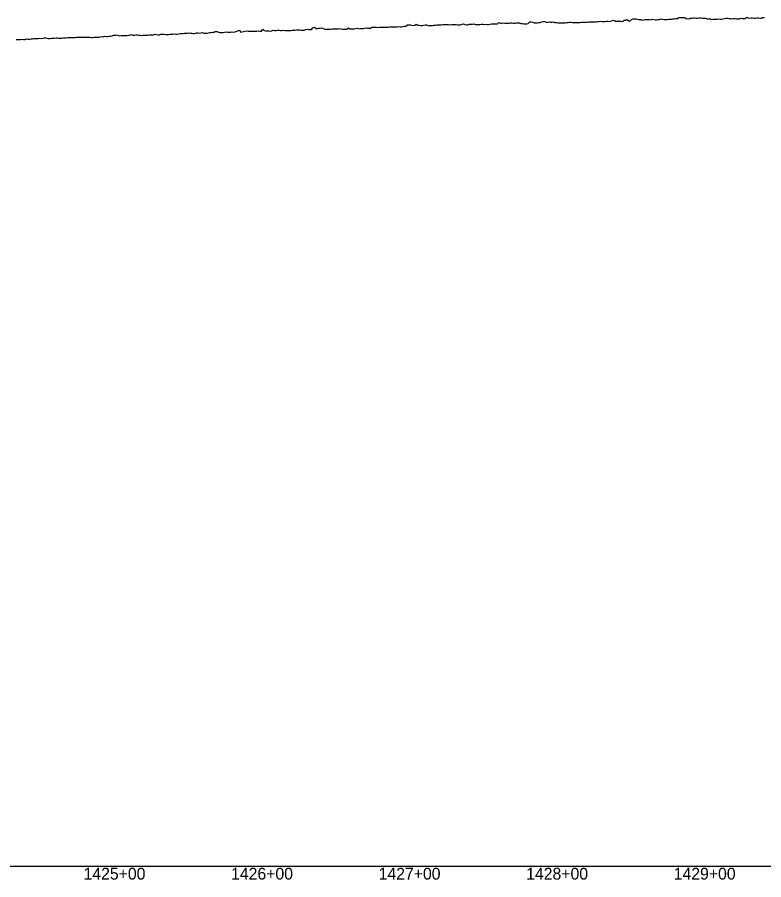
# Model space of a CAD drawing. Extents: x -3793 to 50787, y -1075 to 6138.
# Drawn here: x 29813 to 30319, y 991 to 1575 of the extents above; entities that cross this region are included whole.
import ezdxf

# ---------------------------------------------------------------- set-up
doc = ezdxf.new("R2010")
doc.units = 0
for name, color, linetype in [('RD_DDB_Profile_EX', 7, 'Continuous'), ('RD_DDB_StaTX', 7, 'Continuous'), ('RD_GPK_Profile_Cell', 7, 'Continuous')]:
    doc.layers.add(name, color=color, linetype=linetype)

msp = doc.modelspace()

# ---------------------------------------------------------------- linework, layer by layer
at = {"layer": 'RD_DDB_Profile_EX'}
for points in [[(30090.874631, 1570.232665), (30091.942915, 1569.76363), (30092.943044, 1569.760425), (30093.874099, 1569.667555), (30094.874156, 1569.767485), (30095.874302, 1569.910045), (30096.942103, 1569.85661), (30097.942232, 1570.16616), (30098.874459, 1570.212945), (30099.942397, 1570.24345), (30100.874566, 1570.24366), (30101.942562, 1570.373235), (30102.874673, 1570.42002), (30103.874818, 1570.413475), (30104.941589, 1570.463445), (30105.874925, 1570.27698), (30106.941756, 1570.226945), (30107.941884, 1570.29052), (30108.875082, 1570.29073), (30109.94205, 1570.357415), (30110.875189, 1570.31099), (30111.875245, 1570.220975), (30112.875391, 1570.160185), (30113.941121, 1570.17656), (30114.941249, 1570.607105), (30115.875547, 1570.79417), (30116.941416, 1570.387555), (30117.875654, 1570.154235), (30118.941583, 1570.054195), (30119.875761, 1570.474745), (30120.875906, 1570.493995), (30121.940619, 1570.54073), (30122.876013, 1570.86829), (30123.940788, 1570.40709), (30124.940916, 1570.41382), (30125.876169, 1570.41406), (30126.941084, 1570.404295), (30127.876276, 1570.49803), (30128.939996, 1570.493875), (30129.876477, 1570.44728), (30130.940166, 1570.516335), (30131.876584, 1570.46977), (30132.876641, 1570.42609), (30133.876697, 1570.632405), (30134.94042, 1570.79192), (30135.876804, 1570.88582), (30136.87686, 1570.923025), (30137.939382, 1570.81829), (30138.877061, 1570.771665), (30139.877117, 1571.6248), (30140.939597, 1571.30911), (30141.877224, 1571.30935), (30142.87728, 1571.412435), (30143.877337, 1571.368635), (30144.877393, 1571.318595), (30145.877537, 1571.355), (30146.877593, 1571.364145), (30147.877649, 1571.58658), (30148.877699, 1571.577625), (30149.877756, 1571.299025), (30150.877812, 1571.3143), (30151.877862, 1571.558435), (30152.877918, 1571.43292), (30153.878068, 1571.43382), (30154.878118, 1571.002125), (30155.878267, 1570.993565), (30156.878323, 1570.893535), (30157.878379, 1570.84644), (30158.878523, 1570.888295), (30159.878004, 1571.02966), (30160.934252, 1572.209835), (30161.878216, 1572.21004), (30162.878272, 1571.926875), (30163.933257, 1571.458315), (30164.878484, 1571.45859), (30165.878646, 1571.548165), (30166.878702, 1571.64281), (30167.878757, 1571.687455), (30168.878913, 1572.059515), (30169.878969, 1572.34122), (30170.930109, 1572.292735), (30171.87918, 1571.865905), (30172.879235, 1571.96081), (30173.929126, 1572.05664), (30174.879447, 1571.961845), (30175.879608, 1571.86722), (30176.928146, 1572.20756), (30177.879713, 1571.827215), (30178.879874, 1571.681815), (30179.879929, 1571.584215), (30180.926124, 1571.48877), (30181.926249, 1571.4483), (30182.880179, 1571.44861), (30183.925265, 1571.540935), (30184.880386, 1571.588995), (30185.924334, 1571.777365), (30186.92446, 1571.77548), (30187.880637, 1571.871375), (30188.923468, 1571.96215), (30189.923649, 1571.727655), (30190.922527, 1571.62234)], [(30190.922527, 1571.62234), (30191.881046, 1571.622645), (30192.871608, 1571.66323), (30193.871658, 1571.76556), (30194.871708, 1571.76587), (30195.87185, 1571.864745), (30196.8719, 1571.91507), (30197.872046, 1571.95584), (30198.910238, 1571.958295), (30199.872143, 1571.958605), (30200.909214, 1572.147695), (30201.872339, 1572.14799), (30202.908234, 1572.126915), (30203.908362, 1572.275395), (30204.872582, 1572.22745), (30205.907329, 1572.236665), (30206.872779, 1572.33349), (30207.906339, 1572.288665), (30209.01413, 1572.5729), (30209.966186, 1572.478), (30210.916293, 1572.42537), (30211.869899, 1572.47333), (30212.825512, 1572.65943), (30213.780674, 1572.516405), (30214.873466, 1572.48264), (30215.903504, 1572.621045), (30216.903672, 1572.962535), (30217.902491, 1573.198945), (30218.902619, 1572.71359), (30219.87391, 1572.616775), (30220.901599, 1572.66017), (30221.874106, 1572.66047), (30222.900538, 1572.611695), (30223.900666, 1572.464665), (30224.900794, 1573.29121), (30225.900959, 1573.290285), (30226.901087, 1573.68123), (30227.902535, 1572.9083), (30228.902664, 1572.911425), (30229.90283, 1573.782155), (30230.902959, 1574.171015), (30231.874601, 1574.219785), (30232.874654, 1574.129855), (30233.874706, 1573.98567), (30234.874759, 1573.73864), (30235.874812, 1573.691615), (30236.874868, 1573.211635), (30237.874921, 1573.456045), (30238.874974, 1573.701875), (30239.875027, 1573.752005), (30240.87508, 1573.65213), (30241.875133, 1573.65226), (30242.875186, 1573.60527), (30243.875239, 1573.89818), (30244.875295, 1573.65682), (30245.875059, 1573.562735), (30246.875112, 1573.56866), (30247.875165, 1573.717355), (30248.875217, 1573.814595), (30249.87527, 1574.10457), (30250.875323, 1573.861965), (30251.875375, 1573.716465), (30252.875431, 1573.71935), (30253.875484, 1573.77241), (30254.875537, 1573.918175), (30255.87559, 1573.92124), (30256.875642, 1573.96553), (30257.875695, 1574.10688), (30258.875748, 1574.299675), (30259.905118, 1574.505525), (30260.875745, 1574.51065), (30261.875802, 1575.084495), (30262.875855, 1575.03766), (30263.875908, 1575.13929), (30264.875961, 1575.192465), (30265.876014, 1575.1441), (30266.876067, 1574.22817), (30267.87612, 1574.319025), (30268.876173, 1574.303675), (30269.876229, 1574.63817), (30270.876282, 1574.71613), (30271.876335, 1574.860045), (30272.876388, 1574.807055), (30273.876441, 1574.66182), (30274.876494, 1574.710375), (30275.876547, 1574.80426), (30276.8766, 1574.80592), (30277.907841, 1574.60915), (30278.908042, 1574.753435), (30279.908204, 1574.7491), (30280.908367, 1574.210515), (30281.908529, 1574.25934), (30282.908692, 1574.367695), (30283.908856, 1573.860145), (30284.909019, 1574.012155), (30285.909183, 1574.019), (30286.909347, 1574.04042), (30287.909553, 1573.994375), (30288.909718, 1574.094905), (30289.909883, 1574.0487), (30290.910049, 1574.004165)], [(30290.910049, 1574.004165), (30291.910215, 1574.099795), (30292.910381, 1574.480515), (30293.910548, 1574.57602), (30294.910715, 1574.729805), (30295.910882, 1574.43863), (30296.912334, 1574.393185), (30297.912504, 1574.28493), (30298.912674, 1574.328375), (30299.912844, 1574.387655), (30300.913015, 1574.295225), (30301.913186, 1574.170625), (30302.913357, 1574.165875), (30303.913528, 1574.589615), (30304.9137, 1574.445495), (30305.913919, 1574.353435), (30306.914092, 1574.45579), (30307.914265, 1575.2718), (30308.914439, 1574.836825), (30309.914612, 1574.69646), (30310.914786, 1574.78044), (30311.914961, 1574.81615), (30312.915136, 1574.71841), (30313.915311, 1574.73182), (30314.915536, 1574.83434), (30315.915712, 1574.85915), (30316.915888, 1574.70971), (30317.916065, 1574.758385), (30318.916242, 1575.047585), (30319.916419, 1575.0019)], [(29890.892395, 1563.662715), (29891.887249, 1563.17022), (29892.894113, 1563.172145), (29893.887239, 1563.276645), (29894.88729, 1563.376445), (29895.89593, 1563.126195), (29896.897504, 1563.08271), (29897.887332, 1562.984005), (29898.897742, 1563.087805), (29899.899306, 1563.192525), (29900.899422, 1563.144565), (29901.88732, 1563.10122), (29902.887371, 1563.250765), (29903.901206, 1563.34893), (29904.887365, 1563.305395), (29905.902842, 1563.456295), (29906.887362, 1563.70786), (29907.904489, 1563.50891), (29908.904597, 1563.45996), (29909.88741, 1563.4655), (29910.906232, 1563.811), (29911.887407, 1563.865105), (29912.887459, 1563.91323), (29913.907931, 1563.52248), (29914.909443, 1563.532435), (29915.909543, 1563.581515), (29916.887457, 1563.782555), (29917.88751, 1563.77917), (29918.911243, 1563.875775), (29919.887509, 1564.026945), (29920.912799, 1563.78201), (29921.914287, 1563.87898), (29922.887562, 1563.97653), (29923.914473, 1564.32519), (29924.887566, 1564.32947), (29925.916042, 1564.332425), (29926.887567, 1564.38534), (29927.88762, 1564.391435), (29928.91765, 1564.54441), (29929.919112, 1564.64445), (29930.919198, 1564.550855), (29931.88763, 1564.507315), (29932.920737, 1564.265685), (29933.920821, 1564.214135), (29934.887687, 1564.750275), (29935.922303, 1564.657125), (29936.923742, 1564.472555), (29937.887746, 1564.665585), (29938.923999, 1564.854985), (29939.925434, 1564.522475), (29940.925563, 1564.480285), (29941.927047, 1564.581655), (29942.927175, 1564.683885), (29943.927357, 1564.91854), (29944.928377, 1564.972975), (29945.928505, 1565.175265), (29946.928688, 1565.223625), (29947.930101, 1565.52165), (29948.930229, 1565.571875), (29949.931697, 1565.09397), (29950.931825, 1564.90088), (29951.932012, 1564.8625), (29952.933421, 1564.86557), (29953.933549, 1565.061245), (29954.935017, 1565.30472), (29955.933866, 1565.250455), (29956.924506, 1565.153205), (29957.924635, 1565.25346), (29958.924763, 1565.30372), (29959.924956, 1565.249535), (29960.925084, 1565.290425), (29961.925213, 1565.62425), (29962.925406, 1565.967585), (29963.924233, 1566.593715), (29964.924425, 1565.258215), (29965.924554, 1565.3493), (29966.924683, 1565.638055), (29967.924875, 1565.92926), (29968.925004, 1566.031795), (29969.925197, 1565.796135), (29970.924016, 1565.739695), (29971.924145, 1565.88994), (29972.924337, 1565.93813), (29973.924466, 1565.933835), (29974.924596, 1565.838615), (29975.924788, 1565.86186), (29976.924918, 1565.99844), (29977.92511, 1565.9035), (29978.923921, 1565.85124), (29979.924051, 1567.13244), (29980.924243, 1566.27295), (29981.924373, 1566.036605), (29982.924565, 1566.0393), (29983.924695, 1565.9918), (29984.924825, 1565.953325), (29985.925017, 1566.05609), (29986.92382, 1566.6273), (29987.923951, 1566.340725), (29988.924081, 1566.38878), (29989.924211, 1566.532415), (29990.924341, 1566.437075)], [(29990.924341, 1566.437075), (29991.880171, 1566.341745), (29992.880225, 1566.38736), (29993.880375, 1566.58318), (29994.923412, 1566.289685), (29995.880479, 1566.289935), (29996.923613, 1566.392155), (29997.880584, 1566.392405), (29998.923813, 1566.335995), (29999.880688, 1566.43191), (30000.880743, 1566.481955), (30001.880892, 1566.52786), (30002.92289, 1566.669535), (30003.880996, 1566.76555), (30004.923092, 1566.634525), (30005.881101, 1566.53898), (30006.923293, 1566.53694), (30007.881205, 1566.63297), (30008.881259, 1567.005575), (30009.881408, 1567.242005), (30010.922377, 1567.06251), (30011.881513, 1567.01477), (30012.92258, 1567.077135), (30013.881617, 1568.08423), (30014.922782, 1568.555495), (30015.881721, 1567.692665), (30016.88187, 1567.69165), (30017.921798, 1567.831735), (30018.881974, 1567.9759), (30019.922001, 1568.025945), (30020.882078, 1567.738105), (30021.922205, 1567.17021), (30022.922279, 1567.17027), (30023.923717, 1567.168495), (30024.882188, 1567.216625), (30025.923918, 1567.270855), (30026.882292, 1567.318985), (30027.924118, 1567.32322), (30028.882299, 1567.32757), (30029.925617, 1567.334115), (30030.882403, 1567.43001), (30031.925815, 1567.58657), (30032.88241, 1567.35239), (30033.927304, 1567.238995), (30034.882515, 1567.239225), (30035.9275, 1567.209495), (30036.882523, 1567.214665), (30037.929041, 1568.082425), (30038.929169, 1567.501265), (30039.929359, 1567.456405), (30040.93077, 1567.41851), (30041.930963, 1567.41903), (30042.931156, 1567.56228), (30043.931284, 1567.89556), (30044.932762, 1567.517665), (30045.93289, 1567.58547), (30046.933086, 1567.546085), (30047.933214, 1567.54639), (30048.934694, 1567.77642), (30049.934822, 1568.211095), (30050.935021, 1567.83763), (30051.935149, 1567.83791), (30052.935348, 1567.79632), (30053.93676, 1568.45605), (30054.936961, 1568.54841), (30055.937163, 1568.554255), (30056.937291, 1568.459895), (30057.938777, 1568.414435), (30058.938906, 1568.461875), (30059.93911, 1568.445925), (30060.939239, 1568.4434), (30061.940727, 1568.545835), (30062.940856, 1568.634565), (30063.941063, 1568.629305), (30064.941192, 1568.632445), (30065.942682, 1568.83433), (30066.942811, 1568.76671), (30067.943021, 1568.72315), (30068.943231, 1568.78261), (30069.944642, 1568.780925), (30070.944855, 1568.734495), (30071.944984, 1568.931655), (30072.945197, 1568.891415), (30073.945326, 1568.88548), (30074.946823, 1569.03062), (30075.946952, 1569.22133), (30076.947168, 1569.321795), (30077.947297, 1570.0806), (30078.948796, 1570.090305), (30079.948925, 1570.070875), (30080.949143, 1569.88758), (30081.949363, 1569.75437), (30082.950774, 1569.857795), (30083.883673, 1570.65083), (30084.874397, 1569.94803), (30085.874448, 1569.928515), (30086.874422, 1569.73897), (30087.874473, 1569.642625), (30088.874524, 1569.87563), (30089.87458, 1570.115245), (30090.874631, 1570.232665)], [(29812.758735, 1560.269395), (29813.758807, 1560.22975), (29814.758936, 1560.23002), (29815.757698, 1560.223295), (29816.757773, 1560.319385), (29817.757847, 1560.27741), (29818.757976, 1560.281675), (29819.75805, 1560.71578), (29820.758125, 1560.42982), (29821.758199, 1560.525895), (29822.757023, 1560.571385), (29823.757099, 1560.619535), (29824.757175, 1560.81189), (29825.757251, 1560.91003), (29826.75738, 1560.869945), (29827.757455, 1560.821955), (29828.757531, 1561.004595), (29829.757607, 1560.906595), (29830.756439, 1561.01762), (29831.756517, 1561.213965), (29832.756594, 1561.264045), (29833.755379, 1561.066715), (29834.755506, 1560.86699), (29835.75429, 1560.85701), (29836.754372, 1561.14328), (29837.753158, 1561.18764), (29838.753285, 1561.1561), (29839.752071, 1561.251375), (29840.750857, 1561.290615), (29841.750945, 1561.19677), (29842.749771, 1561.155165), (29843.74986, 1561.211075), (29844.748685, 1561.350085), (29845.748812, 1561.39764), (29846.747634, 1561.393845), (29847.747761, 1561.546765), (29848.746579, 1561.4902), (29849.746706, 1561.48679), (29850.74552, 1561.52823), (29851.74433, 1561.526665), (29852.744458, 1561.57696), (29853.743263, 1561.71366), (29854.733583, 1561.821085), (29855.732371, 1561.80744), (29856.7325, 1561.80673), (29857.731283, 1561.803305), (29858.731412, 1561.80624), (29859.730192, 1561.755715), (29860.728818, 1561.752205), (29861.728947, 1561.80175), (29862.727733, 1561.751395), (29863.727844, 1561.65096), (29864.726628, 1561.64602), (29865.726757, 1561.795125), (29866.725537, 1561.838035), (29867.725666, 1561.838335), (29868.724443, 1561.88492), (29869.723215, 1562.078545), (29870.723344, 1562.12846), (29871.722113, 1562.072755), (29872.722242, 1562.369485), (29873.721007, 1562.21548), (29874.721136, 1562.21524), (29875.719897, 1562.50947), (29876.720026, 1562.559515), (29877.718783, 1562.65645), (29878.718912, 1563.055925), (29879.717665, 1563.10173), (29880.191745, 1563.1712), (29880.717252, 1563.25127), (29881.887574, 1562.800965), (29883.086978, 1562.77996), (29883.887182, 1562.903775), (29884.887232, 1563.00387), (29885.888798, 1563.0047), (29886.887219, 1562.910215), (29887.890537, 1562.8598), (29888.892141, 1563.11307), (29889.887258, 1563.063545), (29890.892395, 1563.662715)]]:
    msp.add_lwpolyline(points, dxfattribs=at)
at = {"layer": 'RD_GPK_Profile_Cell'}
msp.add_line((1000, 1000), (46600, 1000), dxfattribs=at)

# ---------------------------------------------------------------- texts
at = {"layer": 'RD_DDB_StaTX'}
for s, p in [('1425+00', (29858.415471, 991)), ('1426+00', (29958.415471, 991)), ('1427+00', (30058.415471, 991)), ('1428+00', (30158.415471, 991)), ('1429+00', (30258.415471, 991))]:
    msp.add_text(s, height=8, dxfattribs=at).set_placement(p)

doc.saveas('drawing.dxf')
